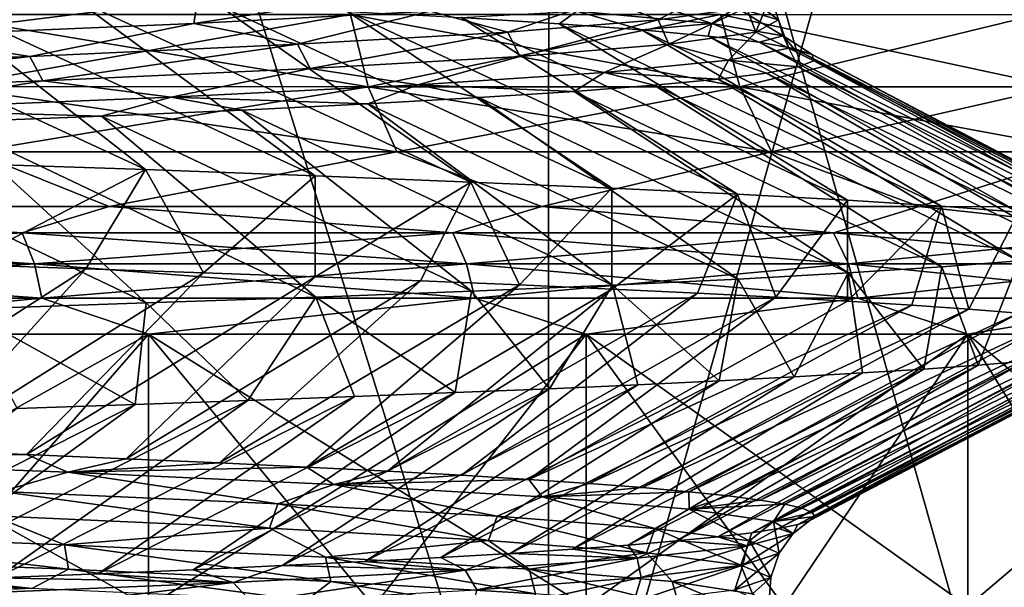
# Model space of a CAD drawing. Header units: metres. Extents: x -205 to 205, y -104 to 104.
# Tile 472 of 656: x -121.21 to -118.26, y 34.4 to 36.1. Entities that reach past the tile are written whole.
import ezdxf

# ---------------------------------------------------------------- set-up
doc = ezdxf.new("R2010")
doc.units = ezdxf.units.M
doc.layers.add('solid_01_2-CONSUMER_EHM_BOX_SW0001', color=7, linetype='CONTINUOUS')

msp = doc.modelspace()

# ---------------------------------------------------------------- linework, layer by layer
at = {"layer": 'solid_01_2-CONSUMER_EHM_BOX_SW0001'}
for points in [[(-200.010849, -74.958488), (-200.010773, 75.041512), (-0.010778, 75.04142)], [(-0.010849, -74.95858), (-200.010849, -74.958488), (-0.010778, 75.04142)], [(-112.002922, 40.641869, 63.099998), (-150.011154, -40.548634, 63.099998), (-150.011002, -39.448967, 63.099998)], [(-112.002922, 40.641869, 63.099998), (-112.003082, 39.542202, 63.099998), (-150.011154, -40.548634, 63.099998)], [(-112.002922, 40.641869, 63.099998), (-150.011002, -39.448967, 63.099998), (-149.999695, 39.547642, 63.099998)], [(-149.501312, 40.049267, 6), (-149.502487, 31.849266, 6), (-112.502487, 31.843967, 6)], [(-112.501312, 40.043968, 6), (-149.501312, 40.049267, 6), (-112.502487, 31.843967, 6)], [(-150.011154, -40.548634, 63.099998), (-112.003082, 39.542202, 63.099998), (-112.014389, -39.454407, 63.099998)], [(-121.276031, 33.345222, 39.288174), (-119.624977, 33.344986, 38.059025), (-121.275208, 38.630074, 39.288136)], [(-119.624954, 33.344986, 10.940993), (-121.276001, 33.345222, 9.711843), (-121.275208, 38.630074, 9.711865)], [(-119.624954, 33.344986, 10.940993), (-121.275208, 38.630074, 9.711865), (-119.624176, 38.629837, 10.941013)], [(-119.624977, 33.344986, 38.059025), (-119.624176, 38.629837, 38.058987), (-121.275208, 38.630074, 39.288136)], [(-119.624977, 33.344986, 38.059025), (-118.127754, 33.344772, 36.646477), (-119.624176, 38.629837, 38.058987)], [(-119.624954, 33.344986, 10.940993), (-119.624176, 38.629837, 10.941013), (-118.127007, 38.629623, 12.353523)], [(-118.127739, 33.344772, 12.353545), (-119.624954, 33.344986, 10.940993), (-118.127007, 38.629623, 12.353523)], [(-118.127754, 33.344772, 36.646477), (-118.127007, 38.629623, 36.646477), (-119.624176, 38.629837, 38.058987)], [(-173.512405, -37.4473, 108.5), (-88.501671, 37.540531, 108.5), (-173.501678, 37.5527, 108.5)], [(-173.512405, -37.4473, 108.5), (-88.512413, -37.459469, 108.5), (-88.501671, 37.540531, 108.5)], [(-120.832436, 35.653358, 16.084387), (-122.014191, 36.201183, 16.288406), (-121.508972, 36.182507, 16.877808)], [(-120.832436, 35.653358, 16.084387), (-121.380936, 35.671593, 15.462431), (-122.014191, 36.201183, 16.288406)], [(-120.68721, 36.091267, 30.715599), (-119.96418, 36.201527, 29.378607), (-120.675552, 36.164757, 30.74398)], [(-120.68721, 36.091267, 30.715599), (-119.979271, 36.128044, 29.351686), (-119.96418, 36.201527, 29.378607)], [(-119.296524, 36.101898, 27.327114), (-119.112045, 36.201672, 26.408947), (-119.452133, 36.164845, 27.908014)], [(-119.296524, 36.101898, 27.327114), (-119.032578, 36.13842, 25.826199), (-119.112045, 36.201672, 26.408947)], [(-118.936089, 36.101929, 24.267944), (-119.082253, 36.211552, 22.785568), (-118.960182, 36.174973, 24.30434)], [(-118.936089, 36.101929, 24.267944), (-119.063042, 36.138523, 22.745926), (-119.082253, 36.211552, 22.785568)], [(-121.563614, 36.054516, 31.978329), (-120.675552, 36.164757, 30.74398), (-121.555489, 36.128014, 32.007759)], [(-121.563614, 36.054516, 31.978329), (-120.68721, 36.091267, 30.715599), (-120.675552, 36.164757, 30.74398)], [(-120.32402, 35.634884, 16.73962), (-121.508972, 36.182507, 16.877808), (-121.041161, 36.163971, 17.499758)], [(-120.32402, 35.634884, 16.73962), (-120.832436, 35.653358, 16.084387), (-121.508972, 36.182507, 16.877808)], [(-119.857758, 35.616341, 17.425503), (-121.041161, 36.163971, 17.499758), (-120.613075, 36.14555, 18.151878)], [(-119.857758, 35.616341, 17.425503), (-120.32402, 35.634884, 16.73962), (-121.041161, 36.163971, 17.499758)], [(-119.746513, 36.065403, 28.783058), (-119.452133, 36.164845, 27.908014), (-119.979271, 36.128044, 29.351686)], [(-119.746513, 36.065403, 28.783058), (-119.296524, 36.101898, 27.327114), (-119.452133, 36.164845, 27.908014)], [(-119.135628, 36.091122, 22.070505), (-119.540154, 36.127972, 20.581953), (-119.380531, 36.17514, 21.251669)], [(-119.135628, 36.091122, 22.070505), (-119.380531, 36.17514, 21.251669), (-119.063042, 36.138523, 22.745926)], [(-119.004097, 36.065369, 25.793625), (-118.960182, 36.174973, 24.30434), (-119.032578, 36.13842, 25.826199)], [(-119.004097, 36.065369, 25.793625), (-118.936089, 36.101929, 24.267944), (-118.960182, 36.174973, 24.30434)], [(-120.376976, 36.028931, 30.170027), (-119.979271, 36.128044, 29.351686), (-120.68721, 36.091267, 30.715599)], [(-119.435501, 35.597916, 18.139278), (-120.613075, 36.14555, 18.151878), (-120.22757, 36.127174, 18.830463)], [(-119.435501, 35.597916, 18.139278), (-119.857758, 35.616341, 17.425503), (-120.613075, 36.14555, 18.151878)], [(-120.376976, 36.028931, 30.170027), (-119.746513, 36.065403, 28.783058), (-119.979271, 36.128044, 29.351686)], [(-119.058937, 35.579758, 18.878078), (-120.22757, 36.127174, 18.830463), (-119.887161, 36.10878, 19.531574)], [(-119.058937, 35.579758, 18.878078), (-119.435501, 35.597916, 18.139278), (-120.22757, 36.127174, 18.830463)], [(-119.593369, 36.090317, 20.25095), (-119.887161, 36.10878, 19.531574), (-119.540154, 36.127972, 20.581953)], [(-119.346497, 36.071815, 20.985601), (-119.593369, 36.090317, 20.25095), (-119.540154, 36.127972, 20.581953)], [(-119.346497, 36.071815, 20.985601), (-119.540154, 36.127972, 20.581953), (-119.135628, 36.091122, 22.070505)], [(-119.264305, 36.028831, 27.298866), (-119.032578, 36.13842, 25.826199), (-119.296524, 36.101898, 27.327114)], [(-119.264305, 36.028831, 27.298866), (-119.004097, 36.065369, 25.793625), (-119.032578, 36.13842, 25.826199)], [(-118.922157, 36.054302, 23.598087), (-119.135628, 36.091122, 22.070505), (-119.063042, 36.138523, 22.745926)], [(-118.922157, 36.054302, 23.598087), (-119.063042, 36.138523, 22.745926), (-118.936089, 36.101929, 24.267944)], [(-121.425545, 35.901939, 35.912663), (-121.47261, 36.117893, 35.856541), (-120.218628, 36.117714, 34.67347)], [(-120.165367, 35.901756, 14.276255), (-120.218628, 36.117714, 14.32653), (-121.47261, 36.117893, 13.143459)], [(-121.425545, 35.901939, 13.087339), (-120.165367, 35.901756, 14.276255), (-121.47261, 36.117893, 13.143459)], [(-120.165367, 35.901756, 34.723743), (-121.425545, 35.901939, 35.912663), (-120.218628, 36.117714, 34.67347)], [(-120.165367, 35.901756, 34.723743), (-120.218628, 36.117714, 34.67347), (-119.110474, 36.117558, 33.352821)], [(-119.051743, 35.9016, 15.603429), (-119.110474, 36.117558, 15.647178), (-120.218628, 36.117714, 14.32653)], [(-120.165367, 35.901756, 14.276255), (-119.051743, 35.9016, 15.603429), (-120.218628, 36.117714, 14.32653)], [(-119.051743, 35.9016, 33.396572), (-120.165367, 35.901756, 34.723743), (-119.110474, 36.117558, 33.352821)], [(-118.729538, 35.561802, 19.638998), (-119.887161, 36.10878, 19.531574), (-119.593369, 36.090317, 20.25095)], [(-118.729538, 35.561802, 19.638998), (-119.058937, 35.579758, 18.878078), (-119.887161, 36.10878, 19.531574)], [(-119.711182, 35.992325, 28.759567), (-119.296524, 36.101898, 27.327114), (-119.746513, 36.065403, 28.783058)], [(-119.711182, 35.992325, 28.759567), (-119.264305, 36.028831, 27.298866), (-119.296524, 36.101898, 27.327114)], [(-119.051743, 35.9016, 33.396572), (-119.110474, 36.117558, 33.352821), (-118.163124, 36.11742, 31.912455)], [(-118.099716, 35.901463, 17.050915), (-118.163124, 36.11742, 17.087545), (-119.110474, 36.117558, 15.647178)], [(-119.051743, 35.9016, 15.603429), (-118.099716, 35.901463, 17.050915), (-119.110474, 36.117558, 15.647178)], [(-118.099716, 35.901463, 31.949085), (-119.051743, 35.9016, 33.396572), (-118.163124, 36.11742, 31.912455)], [(-118.905289, 36.017506, 25.140079), (-118.936089, 36.101929, 24.267944), (-119.004097, 36.065369, 25.793625)], [(-118.905289, 36.017506, 25.140079), (-118.922157, 36.054302, 23.598087), (-118.936089, 36.101929, 24.267944)], [(-121.178879, 35.992485, 31.465694), (-120.68721, 36.091267, 30.715599), (-121.563614, 36.054516, 31.978329)], [(-121.178879, 35.992485, 31.465694), (-120.376976, 36.028931, 30.170027), (-120.68721, 36.091267, 30.715599)], [(-118.448563, 35.543915, 20.419079), (-119.593369, 36.090317, 20.25095), (-119.346497, 36.071815, 20.985601)], [(-118.448563, 35.543915, 20.419079), (-118.729538, 35.561802, 19.638998), (-119.593369, 36.090317, 20.25095)], [(-119.146614, 36.053299, 21.733866), (-119.346497, 36.071815, 20.985601), (-119.135628, 36.091122, 22.070505)], [(-118.21711, 35.525967, 21.215296), (-119.346497, 36.071815, 20.985601), (-119.146614, 36.053299, 21.733866)], [(-118.21711, 35.525967, 21.215296), (-118.448563, 35.543915, 20.419079), (-119.346497, 36.071815, 20.985601)], [(-118.994171, 36.03479, 22.494207), (-119.146614, 36.053299, 21.733866), (-119.135628, 36.091122, 22.070505)], [(-118.994171, 36.03479, 22.494207), (-119.135628, 36.091122, 22.070505), (-118.922157, 36.054302, 23.598087)], [(-122.137314, 35.956062, 32.650593), (-121.178879, 35.992485, 31.465694), (-121.563614, 36.054516, 31.978329)], [(-120.339157, 35.955841, 30.151646), (-119.746513, 36.065403, 28.783058), (-120.376976, 36.028931, 30.170027)], [(-120.339157, 35.955841, 30.151646), (-119.711182, 35.992325, 28.759567), (-119.746513, 36.065403, 28.783058)], [(-119.085716, 35.98074, 26.671854), (-119.004097, 36.065369, 25.793625), (-119.264305, 36.028831, 27.298866)], [(-118.036095, 35.507896, 22.02453), (-119.146614, 36.053299, 21.733866), (-118.994171, 36.03479, 22.494207)], [(-118.036095, 35.507896, 22.02453), (-118.21711, 35.525967, 21.215296), (-119.146614, 36.053299, 21.733866)], [(-119.085716, 35.98074, 26.671854), (-118.905289, 36.017506, 25.140079), (-119.004097, 36.065369, 25.793625)], [(-118.890015, 36.016293, 23.264931), (-118.994171, 36.03479, 22.494207), (-118.922157, 36.054302, 23.598087)], [(-118.835251, 35.997787, 24.042501), (-118.922157, 36.054302, 23.598087), (-118.905289, 36.017506, 25.140079)], [(-118.835251, 35.997787, 24.042501), (-118.890015, 36.016293, 23.264931), (-118.922157, 36.054302, 23.598087)], [(-121.13932, 35.919384, 31.452633), (-120.376976, 36.028931, 30.170027), (-121.178879, 35.992485, 31.465694)], [(-121.13932, 35.919384, 31.452633), (-120.339157, 35.955841, 30.151646), (-120.376976, 36.028931, 30.170027)], [(-119.45816, 35.944004, 28.168781), (-119.264305, 36.028831, 27.298866), (-119.711182, 35.992325, 28.759567)], [(-119.45816, 35.944004, 28.168781), (-119.085716, 35.98074, 26.671854), (-119.264305, 36.028831, 27.298866)], [(-118.877022, 35.960842, 25.600382), (-118.905289, 36.017506, 25.140079), (-119.085716, 35.98074, 26.671854)], [(-117.90625, 35.489777, 22.843565), (-118.994171, 36.03479, 22.494207), (-118.890015, 36.016293, 23.264931)], [(-117.90625, 35.489777, 22.843565), (-118.036095, 35.507896, 22.02453), (-118.994171, 36.03479, 22.494207)], [(-118.830902, 35.979294, 24.822474), (-118.835251, 35.997787, 24.042501), (-118.905289, 36.017506, 25.140079)], [(-118.877022, 35.960842, 25.600382), (-118.830902, 35.979294, 24.822474), (-118.905289, 36.017506, 25.140079)], [(-117.828079, 35.471611, 23.669165), (-118.890015, 36.016293, 23.264931), (-118.835251, 35.997787, 24.042501)], [(-117.828079, 35.471611, 23.669165), (-117.90625, 35.489777, 22.843565), (-118.890015, 36.016293, 23.264931)], [(-122.096786, 35.88295, 32.642975), (-121.178879, 35.992485, 31.465694), (-122.137314, 35.956062, 32.650593)], [(-122.096786, 35.88295, 32.642975), (-121.13932, 35.919384, 31.452633), (-121.178879, 35.992485, 31.465694)], [(-120.01696, 35.907291, 29.60623), (-119.711182, 35.992325, 28.759567), (-120.339157, 35.955841, 30.151646)], [(-120.01696, 35.907291, 29.60623), (-119.45816, 35.944004, 28.168781), (-119.711182, 35.992325, 28.759567)], [(-119.116821, 35.924156, 27.134752), (-119.085716, 35.98074, 26.671854), (-119.45816, 35.944004, 28.168781)], [(-119.116821, 35.924156, 27.134752), (-118.972641, 35.942463, 26.372019), (-119.085716, 35.98074, 26.671854)], [(-118.972641, 35.942463, 26.372019), (-118.877022, 35.960842, 25.600382), (-119.085716, 35.98074, 26.671854)], [(-117.827843, 35.435284, 25.326969), (-118.830902, 35.979294, 24.822474), (-118.877022, 35.960842, 25.600382)], [(-117.80191, 35.4534, 24.498072), (-118.835251, 35.997787, 24.042501), (-118.830902, 35.979294, 24.822474)], [(-117.80191, 35.4534, 24.498072), (-117.828079, 35.471611, 23.669165), (-118.835251, 35.997787, 24.042501)], [(-117.827843, 35.435284, 25.326969), (-117.80191, 35.4534, 24.498072), (-118.830902, 35.979294, 24.822474)], [(-120.755348, 35.870605, 30.96011), (-120.339157, 35.955841, 30.151646), (-121.13932, 35.919384, 31.452633)], [(-120.755348, 35.870605, 30.96011), (-120.01696, 35.907291, 29.60623), (-120.339157, 35.955841, 30.151646)], [(-117.905769, 35.417137, 26.15258), (-118.877022, 35.960842, 25.600382), (-118.972641, 35.942463, 26.372019)], [(-117.905769, 35.417137, 26.15258), (-117.827843, 35.435284, 25.326969), (-118.877022, 35.960842, 25.600382)], [(-121.659935, 35.833946, 32.209549), (-121.13932, 35.919384, 31.452633), (-122.096786, 35.88295, 32.642975)], [(-121.659935, 35.833946, 32.209549), (-120.755348, 35.870605, 30.96011), (-121.13932, 35.919384, 31.452633)], [(-119.548027, 35.88752, 28.625099), (-119.45816, 35.944004, 28.168781), (-120.01696, 35.907291, 29.60623)], [(-119.548027, 35.88752, 28.625099), (-119.3088, 35.905865, 27.886488), (-119.45816, 35.944004, 28.168781)], [(-119.3088, 35.905865, 27.886488), (-119.116821, 35.924156, 27.134752), (-119.45816, 35.944004, 28.168781)], [(-118.216164, 35.380756, 27.780937), (-119.116821, 35.924156, 27.134752), (-119.3088, 35.905865, 27.886488)], [(-118.035385, 35.398964, 26.971647), (-118.972641, 35.942463, 26.372019), (-119.116821, 35.924156, 27.134752)], [(-118.216164, 35.380756, 27.780937), (-118.035385, 35.398964, 26.971647), (-119.116821, 35.924156, 27.134752)], [(-118.035385, 35.398964, 26.971647), (-117.905769, 35.417137, 26.15258), (-118.972641, 35.942463, 26.372019)], [(-121.349625, 35.706886, 36.003174), (-121.425545, 35.901939, 35.912663), (-120.165367, 35.901756, 34.723743)], [(-120.079453, 35.706707, 14.195172), (-120.165367, 35.901756, 14.276255), (-121.425545, 35.901939, 13.087339)], [(-121.349625, 35.706886, 12.996827), (-120.079453, 35.706707, 14.195172), (-121.425545, 35.901939, 13.087339)], [(-120.079453, 35.706707, 34.804829), (-121.349625, 35.706886, 36.003174), (-120.165367, 35.901756, 34.723743)], [(-120.166512, 35.850449, 30.052429), (-120.01696, 35.907291, 29.60623), (-120.755348, 35.870605, 30.96011)], [(-120.166512, 35.850449, 30.052429), (-119.834137, 35.869041, 29.348249), (-120.01696, 35.907291, 29.60623)], [(-120.079453, 35.706707, 34.804829), (-120.165367, 35.901756, 34.723743), (-119.051743, 35.9016, 33.396572)], [(-118.956993, 35.706547, 15.532872), (-119.051743, 35.9016, 15.603429), (-120.165367, 35.901756, 14.276255)], [(-120.079453, 35.706707, 14.195172), (-118.956993, 35.706547, 15.532872), (-120.165367, 35.901756, 14.276255)], [(-118.956993, 35.706547, 33.467129), (-120.079453, 35.706707, 34.804829), (-119.051743, 35.9016, 33.396572)], [(-119.834137, 35.869041, 29.348249), (-119.548027, 35.88752, 28.625099), (-120.01696, 35.907291, 29.60623)], [(-118.447395, 35.362461, 28.577232), (-119.3088, 35.905865, 27.886488), (-119.548027, 35.88752, 28.625099)], [(-118.447395, 35.362461, 28.577232), (-118.216164, 35.380756, 27.780937), (-119.3088, 35.905865, 27.886488)], [(-118.956993, 35.706547, 33.467129), (-119.051743, 35.9016, 33.396572), (-118.099716, 35.901463, 31.949085)], [(-117.997414, 35.706409, 16.991837), (-118.099716, 35.901463, 17.050915), (-119.051743, 35.9016, 15.603429)], [(-118.956993, 35.706547, 15.532872), (-117.997414, 35.706409, 16.991837), (-119.051743, 35.9016, 15.603429)], [(-117.997414, 35.706409, 32.008163), (-118.956993, 35.706547, 33.467129), (-118.099716, 35.901463, 31.949085)], [(-120.963959, 35.813351, 31.38925), (-120.755348, 35.870605, 30.96011), (-121.659935, 35.833946, 32.209549)], [(-120.963959, 35.813351, 31.38925), (-120.543869, 35.831848, 30.733879), (-120.755348, 35.870605, 30.96011)], [(-120.543869, 35.831848, 30.733879), (-120.166512, 35.850449, 30.052429), (-120.755348, 35.870605, 30.96011)], [(-119.057343, 35.325844, 30.118446), (-119.834137, 35.869041, 29.348249), (-120.166512, 35.850449, 30.052429)], [(-118.728149, 35.344128, 29.357414), (-119.548027, 35.88752, 28.625099), (-119.834137, 35.869041, 29.348249)], [(-119.057343, 35.325844, 30.118446), (-118.728149, 35.344128, 29.357414), (-119.834137, 35.869041, 29.348249)], [(-118.728149, 35.344128, 29.357414), (-118.447395, 35.362461, 28.577232), (-119.548027, 35.88752, 28.625099)], [(-121.424377, 35.795071, 32.01543), (-120.963959, 35.813351, 31.38925), (-121.659935, 35.833946, 32.209549)], [(-119.855759, 35.289772, 31.571276), (-120.543869, 35.831848, 30.733879), (-120.963959, 35.813351, 31.38925)], [(-119.433701, 35.307713, 30.857368), (-120.166512, 35.850449, 30.052429), (-120.543869, 35.831848, 30.733879)], [(-119.855759, 35.289772, 31.571276), (-119.433701, 35.307713, 30.857368), (-120.543869, 35.831848, 30.733879)], [(-119.433701, 35.307713, 30.857368), (-119.057343, 35.325844, 30.118446), (-120.166512, 35.850449, 30.052429)], [(-120.321838, 35.271919, 32.257301), (-120.963959, 35.813351, 31.38925), (-121.424377, 35.795071, 32.01543)], [(-120.321838, 35.271919, 32.257301), (-119.855759, 35.289772, 31.571276), (-120.963959, 35.813351, 31.38925)], [(-120.830063, 35.254028, 32.912682), (-121.424377, 35.795071, 32.01543), (-121.923058, 35.776966, 32.610321)], [(-121.378395, 35.235985, 33.534801), (-120.830063, 35.254028, 32.912682), (-121.923058, 35.776966, 32.610321)], [(-120.830063, 35.254028, 32.912682), (-120.321838, 35.271919, 32.257301), (-121.424377, 35.795071, 32.01543)], [(-121.349625, 35.706886, 12.996827), (-122.38295, 35.543133, 12.013211), (-120.940674, 35.542927, 13.14316)], [(-121.349625, 35.706886, 36.003174), (-120.940674, 35.542927, 35.856838), (-122.38295, 35.543133, 36.98679)], [(-121.349625, 35.706886, 12.996827), (-120.940674, 35.542927, 13.14316), (-120.079453, 35.706707, 14.195172)], [(-120.079453, 35.706707, 34.804829), (-120.940674, 35.542927, 35.856838), (-121.349625, 35.706886, 36.003174)], [(-120.079453, 35.706707, 14.195172), (-120.940674, 35.542927, 13.14316), (-119.645119, 35.542744, 14.438718)], [(-120.079453, 35.706707, 34.804829), (-119.645119, 35.542744, 34.561283), (-120.940674, 35.542927, 35.856838)], [(-120.079453, 35.706707, 14.195172), (-119.645119, 35.542744, 14.438718), (-118.956993, 35.706547, 15.532872)], [(-118.956993, 35.706547, 33.467129), (-119.645119, 35.542744, 34.561283), (-120.079453, 35.706707, 34.804829)], [(-118.956993, 35.706547, 15.532872), (-119.645119, 35.542744, 14.438718), (-118.515167, 35.54258, 15.880992)], [(-118.956993, 35.706547, 33.467129), (-118.515167, 35.54258, 33.119007), (-119.645119, 35.542744, 34.561283)], [(-118.956993, 35.706547, 15.532872), (-118.515167, 35.54258, 15.880992), (-117.997414, 35.706409, 16.991837)], [(-117.997414, 35.706409, 32.008163), (-118.515167, 35.54258, 33.119007), (-118.956993, 35.706547, 33.467129)], [(-117.997414, 35.706409, 16.991837), (-118.515167, 35.54258, 15.880992), (-117.567307, 35.542446, 17.44895)], [(-117.997414, 35.706409, 32.008163), (-117.567307, 35.542446, 31.55105), (-118.515167, 35.54258, 33.119007)], [(-121.380981, 35.368858, 15.46242), (-121.380936, 35.671593, 15.462431), (-120.832436, 35.653358, 16.084387)], [(-121.010971, 35.356682, 15.873237), (-121.380981, 35.368858, 15.46242), (-120.832436, 35.653358, 16.084387)], [(-120.658455, 35.344494, 16.299219), (-121.010971, 35.356682, 15.873237), (-120.832436, 35.653358, 16.084387)], [(-120.658455, 35.344494, 16.299219), (-120.832436, 35.653358, 16.084387), (-120.32402, 35.634884, 16.73962)], [(-120.324074, 35.332294, 16.739614), (-120.658455, 35.344494, 16.299219), (-120.32402, 35.634884, 16.73962)], [(-120.324074, 35.332294, 16.739614), (-120.32402, 35.634884, 16.73962), (-119.857758, 35.616341, 17.425503)], [(-120.008423, 35.320099, 17.193634), (-120.324074, 35.332294, 16.739614), (-119.857758, 35.616341, 17.425503)], [(-119.712067, 35.307919, 17.660469), (-120.008423, 35.320099, 17.193634), (-119.857758, 35.616341, 17.425503)], [(-119.712067, 35.307919, 17.660469), (-119.857758, 35.616341, 17.425503), (-119.435501, 35.597916, 18.139278)], [(-119.435539, 35.295765, 18.139282), (-119.712067, 35.307919, 17.660469), (-119.435501, 35.597916, 18.139278)], [(-119.435539, 35.295765, 18.139282), (-119.435501, 35.597916, 18.139278), (-119.058937, 35.579758, 18.878078)], [(-119.179329, 35.283653, 18.629217), (-119.435539, 35.295765, 18.139282), (-119.058937, 35.579758, 18.878078)], [(-118.943871, 35.271595, 19.129417), (-119.179329, 35.283653, 18.629217), (-119.058937, 35.579758, 18.878078)], [(-118.943871, 35.271595, 19.129417), (-119.058937, 35.579758, 18.878078), (-118.729538, 35.561802, 19.638998)], [(-122.623466, 35.464775, 11.761106), (-121.201225, 35.464573, 12.819927), (-122.38295, 35.543133, 12.013211)], [(-121.201225, 35.464573, 36.180073), (-122.623466, 35.464775, 37.238892), (-122.38295, 35.543133, 36.98679)], [(-121.201225, 35.464573, 12.819927), (-120.940674, 35.542927, 13.14316), (-122.38295, 35.543133, 12.013211)], [(-121.201225, 35.464573, 36.180073), (-122.38295, 35.543133, 36.98679), (-120.940674, 35.542927, 35.856838)], [(-121.201225, 35.464573, 12.819927), (-119.911522, 35.464386, 14.036701), (-120.940674, 35.542927, 13.14316)], [(-119.911522, 35.464386, 34.963299), (-121.201225, 35.464573, 36.180073), (-120.940674, 35.542927, 35.856838)], [(-119.911522, 35.464386, 14.036701), (-119.645119, 35.542744, 14.438718), (-120.940674, 35.542927, 13.14316)], [(-119.911522, 35.464386, 34.963299), (-120.940674, 35.542927, 35.856838), (-119.645119, 35.542744, 34.561283)], [(-119.911522, 35.464386, 14.036701), (-118.771797, 35.464222, 15.394973), (-119.645119, 35.542744, 14.438718)], [(-118.771797, 35.464222, 33.605026), (-119.911522, 35.464386, 34.963299), (-119.645119, 35.542744, 34.561283)], [(-118.771797, 35.464222, 15.394973), (-118.515167, 35.54258, 15.880992), (-119.645119, 35.542744, 14.438718)], [(-118.771797, 35.464222, 33.605026), (-119.645119, 35.542744, 34.561283), (-118.515167, 35.54258, 33.119007)], [(-118.729576, 35.259563, 19.639015), (-118.943871, 35.271595, 19.129417), (-118.729538, 35.561802, 19.638998)], [(-118.771797, 35.464222, 15.394973), (-117.797462, 35.464085, 16.876373), (-118.515167, 35.54258, 15.880992)], [(-117.797462, 35.464085, 32.123627), (-118.771797, 35.464222, 33.605026), (-118.515167, 35.54258, 33.119007)], [(-118.729576, 35.259563, 19.639015), (-118.729538, 35.561802, 19.638998), (-118.448563, 35.543915, 20.419079)], [(-118.536804, 35.24754, 20.157129), (-118.729576, 35.259563, 19.639015), (-118.448563, 35.543915, 20.419079)], [(-118.365898, 35.2355, 20.682867), (-118.536804, 35.24754, 20.157129), (-118.448563, 35.543915, 20.419079)], [(-117.797462, 35.464085, 16.876373), (-117.567307, 35.542446, 17.44895), (-118.515167, 35.54258, 15.880992)], [(-117.797462, 35.464085, 32.123627), (-118.515167, 35.54258, 33.119007), (-117.567307, 35.542446, 31.55105)], [(-118.365898, 35.2355, 20.682867), (-118.448563, 35.543915, 20.419079), (-118.21711, 35.525967, 21.215296)], [(-118.217148, 35.223423, 21.215322), (-118.365898, 35.2355, 20.682867), (-118.21711, 35.525967, 21.215296)], [(-122.592606, 35.371845, 37.285835), (-122.623466, 35.464775, 37.238892), (-121.201225, 35.464573, 36.180073)], [(-121.165123, 35.371639, 12.776889), (-121.201225, 35.464573, 12.819927), (-122.623466, 35.464775, 11.761106)], [(-122.592606, 35.371845, 11.714167), (-121.165123, 35.371639, 12.776889), (-122.623466, 35.464775, 11.761106)], [(-121.165123, 35.371639, 36.22311), (-122.592606, 35.371845, 37.285835), (-121.201225, 35.464573, 36.180073)], [(-121.165123, 35.371639, 36.22311), (-121.201225, 35.464573, 36.180073), (-119.911522, 35.464386, 34.963299)], [(-119.870667, 35.371456, 13.998145), (-119.911522, 35.464386, 14.036701), (-121.201225, 35.464573, 12.819927)], [(-121.165123, 35.371639, 12.776889), (-119.870667, 35.371456, 13.998145), (-121.201225, 35.464573, 12.819927)], [(-119.870667, 35.371456, 35.001854), (-121.165123, 35.371639, 36.22311), (-119.911522, 35.464386, 34.963299)], [(-119.870667, 35.371456, 35.001854), (-119.911522, 35.464386, 34.963299), (-118.771797, 35.464222, 33.605026)], [(-118.726746, 35.371292, 15.361423), (-118.771797, 35.464222, 15.394973), (-119.911522, 35.464386, 14.036701)], [(-119.870667, 35.371456, 13.998145), (-118.726746, 35.371292, 15.361423), (-119.911522, 35.464386, 14.036701)], [(-118.726746, 35.371292, 33.638577), (-119.870667, 35.371456, 35.001854), (-118.771797, 35.464222, 33.605026)], [(-118.726746, 35.371292, 33.638577), (-118.771797, 35.464222, 33.605026), (-117.797462, 35.464085, 32.123627)], [(-117.748817, 35.371151, 16.848282), (-117.797462, 35.464085, 16.876373), (-118.771797, 35.464222, 15.394973)], [(-118.726746, 35.371292, 15.361423), (-117.748817, 35.371151, 16.848282), (-118.771797, 35.464222, 15.394973)], [(-117.748817, 35.371151, 32.151718), (-118.726746, 35.371292, 33.638577), (-117.797462, 35.464085, 32.123627)], [(-122.573502, 35.268978, 37.314907), (-122.592606, 35.371845, 37.285835), (-121.165123, 35.371639, 36.22311)], [(-121.142769, 35.268776, 12.750233), (-121.165123, 35.371639, 12.776889), (-122.592606, 35.371845, 11.714167)], [(-122.573502, 35.268978, 11.685094), (-121.142769, 35.268776, 12.750233), (-122.592606, 35.371845, 11.714167)], [(-121.142769, 35.268776, 36.249767), (-122.573502, 35.268978, 37.314907), (-121.165123, 35.371639, 36.22311)], [(-121.010971, 35.356682, 15.873237), (-121.838409, 34.824692, 16.484905), (-121.380981, 35.368858, 15.46242)], [(-121.142769, 35.268776, 36.249767), (-121.165123, 35.371639, 36.22311), (-119.870667, 35.371456, 35.001854)], [(-119.845375, 35.268589, 13.974267), (-119.870667, 35.371456, 13.998145), (-121.165123, 35.371639, 12.776889)], [(-121.142769, 35.268776, 12.750233), (-119.845375, 35.268589, 13.974267), (-121.165123, 35.371639, 12.776889)], [(-119.845375, 35.268589, 35.025734), (-121.142769, 35.268776, 36.249767), (-119.870667, 35.371456, 35.001854)], [(-119.845375, 35.268589, 35.025734), (-119.870667, 35.371456, 35.001854), (-118.726746, 35.371292, 33.638577)], [(-118.698845, 35.268425, 15.340643), (-118.726746, 35.371292, 15.361423), (-119.870667, 35.371456, 13.998145)], [(-119.845375, 35.268589, 13.974267), (-118.698845, 35.268425, 15.340643), (-119.870667, 35.371456, 13.998145)], [(-118.698845, 35.268425, 33.659355), (-119.845375, 35.268589, 35.025734), (-118.726746, 35.371292, 33.638577)], [(-118.50116, 35.056351, 28.7391), (-118.447395, 35.362461, 28.577232), (-118.728149, 35.344128, 29.357414)], [(-118.698845, 35.268425, 33.659355), (-118.726746, 35.371292, 33.638577), (-117.748817, 35.371151, 32.151718)], [(-117.718697, 35.268284, 16.830885), (-117.748817, 35.371151, 16.848282), (-118.726746, 35.371292, 15.361423)], [(-118.698845, 35.268425, 15.340643), (-117.718697, 35.268284, 16.830885), (-118.726746, 35.371292, 15.361423)], [(-117.718697, 35.268284, 32.169117), (-118.698845, 35.268425, 33.659355), (-117.748817, 35.371151, 32.151718)], [(-118.50116, 35.056351, 28.7391), (-118.338356, 35.068127, 28.224651), (-118.447395, 35.362461, 28.577232)], [(-118.338356, 35.068127, 28.224651), (-118.216164, 35.380756, 27.780937), (-118.447395, 35.362461, 28.577232)], [(-118.338356, 35.068127, 28.224651), (-118.196701, 35.079891, 27.703957), (-118.216164, 35.380756, 27.780937)], [(-121.010971, 35.356682, 15.873237), (-121.50502, 34.812294, 16.883305), (-121.838409, 34.824692, 16.484905)], [(-120.658455, 35.344494, 16.299219), (-121.50502, 34.812294, 16.883305), (-121.010971, 35.356682, 15.873237)], [(-120.658455, 35.344494, 16.299219), (-121.188835, 34.799908, 17.295441), (-121.50502, 34.812294, 16.883305)], [(-120.324074, 35.332294, 16.739614), (-121.188835, 34.799908, 17.295441), (-120.658455, 35.344494, 16.299219)], [(-120.324074, 35.332294, 16.739614), (-120.890396, 34.78754, 17.720543), (-121.188835, 34.799908, 17.295441)], [(-120.008423, 35.320099, 17.193634), (-120.890396, 34.78754, 17.720543), (-120.324074, 35.332294, 16.739614)], [(-118.88913, 35.03278, 29.74588), (-118.728149, 35.344128, 29.357414), (-119.057343, 35.325844, 30.118446)], [(-118.88913, 35.03278, 29.74588), (-118.684853, 35.044571, 29.246456), (-118.728149, 35.344128, 29.357414)], [(-118.684853, 35.044571, 29.246456), (-118.50116, 35.056351, 28.7391), (-118.728149, 35.344128, 29.357414)], [(-120.008423, 35.320099, 17.193634), (-120.610283, 34.7752, 18.157785), (-120.890396, 34.78754, 17.720543)], [(-119.712067, 35.307919, 17.660469), (-120.610283, 34.7752, 18.157785), (-120.008423, 35.320099, 17.193634)], [(-119.712067, 35.307919, 17.660469), (-120.34906, 34.762878, 18.606411), (-120.610283, 34.7752, 18.157785)], [(-119.435539, 35.295765, 18.139282), (-120.34906, 34.762878, 18.606411), (-119.712067, 35.307919, 17.660469)], [(-119.621918, 34.997387, 31.188383), (-119.433701, 35.307713, 30.857368), (-119.855759, 35.289772, 31.571276)], [(-119.621918, 34.997387, 31.188383), (-119.358047, 35.009193, 30.717649), (-119.433701, 35.307713, 30.857368)], [(-119.113655, 35.020988, 30.236547), (-119.057343, 35.325844, 30.118446), (-119.433701, 35.307713, 30.857368)], [(-119.358047, 35.009193, 30.717649), (-119.113655, 35.020988, 30.236547), (-119.433701, 35.307713, 30.857368)], [(-119.113655, 35.020988, 30.236547), (-118.88913, 35.03278, 29.74588), (-119.057343, 35.325844, 30.118446)], [(-120.525772, 34.961914, 32.530521), (-120.321838, 35.271919, 32.257301), (-120.830063, 35.254028, 32.912682)], [(-120.525772, 34.961914, 32.530521), (-120.206268, 34.973732, 32.095581), (-120.321838, 35.271919, 32.257301)], [(-119.435539, 35.295765, 18.139282), (-120.107262, 34.750568, 19.065708), (-120.34906, 34.762878, 18.606411)], [(-119.904816, 34.985561, 31.647951), (-119.855759, 35.289772, 31.571276), (-120.321838, 35.271919, 32.257301)], [(-120.206268, 34.973732, 32.095581), (-119.904816, 34.985561, 31.647951), (-120.321838, 35.271919, 32.257301)], [(-119.179329, 35.283653, 18.629217), (-120.107262, 34.750568, 19.065708), (-119.435539, 35.295765, 18.139282)], [(-119.179329, 35.283653, 18.629217), (-119.885429, 34.738258, 19.534971), (-120.107262, 34.750568, 19.065708)], [(-119.904816, 34.985561, 31.647951), (-119.621918, 34.997387, 31.188383), (-119.855759, 35.289772, 31.571276)], [(-118.943871, 35.271595, 19.129417), (-119.885429, 34.738258, 19.534971), (-119.179329, 35.283653, 18.629217)], [(-118.943871, 35.271595, 19.129417), (-119.684006, 34.725937, 20.013441), (-119.885429, 34.738258, 19.534971)], [(-118.729576, 35.259563, 19.639015), (-119.684006, 34.725937, 20.013441), (-118.943871, 35.271595, 19.129417)], [(-122.573502, 35.268978, 11.685094), (-122.282219, 35.161095, 11.867198), (-121.142769, 35.268776, 12.750233)], [(-121.142769, 35.268776, 36.249767), (-122.282219, 35.161095, 37.132801), (-122.573502, 35.268978, 37.314907)], [(-121.142769, 35.268776, 12.750233), (-122.282219, 35.161095, 11.867198), (-120.823082, 35.160889, 13.01036)], [(-121.142769, 35.268776, 36.249767), (-120.823082, 35.160889, 35.989639), (-122.282219, 35.161095, 37.132801)], [(-120.862785, 34.950115, 32.952038), (-120.830063, 35.254028, 32.912682), (-121.378395, 35.235985, 33.534801)], [(-121.142769, 35.268776, 12.750233), (-120.823082, 35.160889, 13.01036), (-119.845375, 35.268589, 13.974267)], [(-119.845375, 35.268589, 35.025734), (-120.823082, 35.160889, 35.989639), (-121.142769, 35.268776, 36.249767)], [(-120.862785, 34.950115, 32.952038), (-120.525772, 34.961914, 32.530521), (-120.830063, 35.254028, 32.912682)], [(-119.845375, 35.268589, 13.974267), (-120.823082, 35.160889, 13.01036), (-119.512375, 35.160698, 14.321067)], [(-119.845375, 35.268589, 35.025734), (-119.512375, 35.160698, 34.678932), (-120.823082, 35.160889, 35.989639)], [(-119.845375, 35.268589, 13.974267), (-119.512375, 35.160698, 14.321067), (-118.698845, 35.268425, 15.340643)], [(-118.698845, 35.268425, 33.659355), (-119.512375, 35.160698, 34.678932), (-119.845375, 35.268589, 35.025734)], [(-118.536804, 35.24754, 20.157129), (-119.684006, 34.725937, 20.013441), (-118.729576, 35.259563, 19.639015)], [(-118.536804, 35.24754, 20.157129), (-119.503235, 34.713593, 20.500267), (-119.684006, 34.725937, 20.013441)], [(-118.698845, 35.268425, 15.340643), (-119.512375, 35.160698, 14.321067), (-118.369209, 35.160538, 15.780206)], [(-118.698845, 35.268425, 33.659355), (-118.369209, 35.160538, 33.219795), (-119.512375, 35.160698, 34.678932)], [(-118.365898, 35.2355, 20.682867), (-119.503235, 34.713593, 20.500267), (-118.536804, 35.24754, 20.157129)], [(-118.698845, 35.268425, 15.340643), (-118.369209, 35.160538, 15.780206), (-117.718697, 35.268284, 16.830885)], [(-117.718697, 35.268284, 32.169117), (-118.369209, 35.160538, 33.219795), (-118.698845, 35.268425, 33.659355)], [(-117.718697, 35.268284, 16.830885), (-118.369209, 35.160538, 15.780206), (-117.410263, 35.1604, 17.366499)], [(-117.718697, 35.268284, 32.169117), (-117.410263, 35.1604, 31.633501), (-118.369209, 35.160538, 33.219795)], [(-121.216743, 34.938351, 33.359417), (-120.862785, 34.950115, 32.952038), (-121.378395, 35.235985, 33.534801)], [(-118.365898, 35.2355, 20.682867), (-119.3433, 34.701221, 20.994717), (-119.503235, 34.713593, 20.500267)], [(-118.217148, 35.223423, 21.215322), (-119.3433, 34.701221, 20.994717), (-118.365898, 35.2355, 20.682867)], [(-118.217148, 35.223423, 21.215322), (-119.204475, 34.688828, 21.495773), (-119.3433, 34.701221, 20.994717)], [(-118.09082, 35.211296, 21.753565), (-119.204475, 34.688828, 21.495773), (-118.217148, 35.223423, 21.215322)], [(-118.09082, 35.211296, 21.753565), (-119.087036, 34.67643, 22.002283), (-119.204475, 34.688828, 21.495773)], [(-117.987137, 35.199142, 22.296637), (-119.087036, 34.67643, 22.002283), (-118.09082, 35.211296, 21.753565)], [(-117.987137, 35.199142, 22.296637), (-118.991219, 34.664043, 22.513086), (-119.087036, 34.67643, 22.002283)], [(-117.906288, 35.18697, 22.843586), (-118.991219, 34.664043, 22.513086), (-117.987137, 35.199142, 22.296637)], [(-117.906288, 35.18697, 22.843586), (-118.917221, 34.651688, 23.027025), (-118.991219, 34.664043, 22.513086)], [(-117.848412, 35.17477, 23.393452), (-118.917221, 34.651688, 23.027025), (-117.906288, 35.18697, 22.843586)], [(-122.282349, 34.345367, 37.132809), (-122.282219, 35.161095, 37.132801), (-120.823082, 35.160889, 35.989639)], [(-121.535507, 34.345261, 36.583275), (-122.282349, 34.345367, 37.132809), (-120.823082, 35.160889, 35.989639)], [(-120.823204, 34.345158, 13.010353), (-120.823082, 35.160889, 13.01036), (-122.282219, 35.161095, 11.867198)], [(-121.535507, 34.345261, 12.416727), (-120.823204, 34.345158, 13.010353), (-122.282219, 35.161095, 11.867198)], [(-120.823204, 34.345158, 35.989647), (-121.535507, 34.345261, 36.583275), (-120.823082, 35.160889, 35.989639)], [(-120.823204, 34.345158, 13.010353), (-120.148048, 34.345062, 13.645904), (-120.823082, 35.160889, 13.01036)], [(-120.823204, 34.345158, 35.989647), (-120.823082, 35.160889, 35.989639), (-119.512375, 35.160698, 34.678932)], [(-120.148048, 34.345062, 35.354095), (-120.823204, 34.345158, 35.989647), (-119.512375, 35.160698, 34.678932)], [(-119.512497, 34.344971, 14.321059), (-119.512375, 35.160698, 14.321067), (-120.823082, 35.160889, 13.01036)], [(-120.148048, 34.345062, 13.645904), (-119.512497, 34.344971, 14.321059), (-120.823082, 35.160889, 13.01036)], [(-119.512497, 34.344971, 34.67894), (-120.148048, 34.345062, 35.354095), (-119.512375, 35.160698, 34.678932)], [(-119.512497, 34.344971, 14.321059), (-118.918869, 34.344887, 15.033358), (-119.512375, 35.160698, 14.321067)], [(-119.512497, 34.344971, 34.67894), (-119.512375, 35.160698, 34.678932), (-118.369209, 35.160538, 33.219795)], [(-118.918869, 34.344887, 33.966644), (-119.512497, 34.344971, 34.67894), (-118.369209, 35.160538, 33.219795)], [(-118.369331, 34.344807, 15.780198), (-118.369209, 35.160538, 15.780206), (-119.512375, 35.160698, 14.321067)], [(-118.918869, 34.344887, 15.033358), (-118.369331, 34.344807, 15.780198), (-119.512375, 35.160698, 14.321067)], [(-118.369331, 34.344807, 33.219803), (-118.918869, 34.344887, 33.966644), (-118.369209, 35.160538, 33.219795)], [(-117.848412, 35.17477, 23.393452), (-118.865211, 34.63937, 23.542933), (-118.917221, 34.651688, 23.027025)], [(-117.813614, 35.162548, 23.945271), (-118.865211, 34.63937, 23.542933), (-117.848412, 35.17477, 23.393452)], [(-117.813614, 35.162548, 23.945271), (-118.83532, 34.62711, 24.05962), (-118.865211, 34.63937, 23.542933)], [(-117.801949, 35.150303, 24.498072), (-118.83532, 34.62711, 24.05962), (-117.813614, 35.162548, 23.945271)], [(-118.369331, 34.344807, 15.780198), (-117.865891, 34.344734, 16.558857), (-118.369209, 35.160538, 15.780206)], [(-118.369331, 34.344807, 33.219803), (-118.369209, 35.160538, 33.219795), (-117.410263, 35.1604, 31.633501)], [(-117.865891, 34.344734, 32.441143), (-118.369331, 34.344807, 33.219803), (-117.410263, 35.1604, 31.633501)], [(-117.410385, 34.344669, 17.366493), (-117.410263, 35.1604, 17.366499), (-118.369209, 35.160538, 15.780206)], [(-117.865891, 34.344734, 16.558857), (-117.410385, 34.344669, 17.366493), (-118.369209, 35.160538, 15.780206)], [(-117.845909, 35.126862, 25.576323), (-118.878281, 34.590469, 25.608385), (-118.84198, 34.602676, 25.092869)], [(-117.900902, 35.115131, 26.113182), (-118.878281, 34.590469, 25.608385), (-117.845909, 35.126862, 25.576323)], [(-117.812904, 35.138588, 25.037653), (-118.84198, 34.602676, 25.092869), (-118.827606, 34.614883, 24.576441)], [(-117.845909, 35.126862, 25.576323), (-118.84198, 34.602676, 25.092869), (-117.812904, 35.138588, 25.037653)], [(-117.801949, 35.150303, 24.498072), (-118.827606, 34.614883, 24.576441), (-118.83532, 34.62711, 24.05962)], [(-117.812904, 35.138588, 25.037653), (-118.827606, 34.614883, 24.576441), (-117.801949, 35.150303, 24.498072)], [(-117.977791, 35.103394, 26.647335), (-119.016472, 34.565971, 26.634518), (-118.936447, 34.578239, 26.122456)], [(-118.076447, 35.091644, 27.177889), (-119.016472, 34.565971, 26.634518), (-117.977791, 35.103394, 26.647335)], [(-117.900902, 35.115131, 26.113182), (-118.936447, 34.578239, 26.122456), (-118.878281, 34.590469, 25.608385)], [(-117.977791, 35.103394, 26.647335), (-118.936447, 34.578239, 26.122456), (-117.900902, 35.115131, 26.113182)], [(-118.338356, 35.068127, 28.224651), (-119.386726, 34.528999, 28.147802), (-119.241776, 34.54134, 27.648424)], [(-118.50116, 35.056351, 28.7391), (-119.386726, 34.528999, 28.147802), (-118.338356, 35.068127, 28.224651)], [(-118.196701, 35.079891, 27.703957), (-119.241776, 34.54134, 27.648424), (-119.118294, 34.553665, 27.143589)], [(-118.338356, 35.068127, 28.224651), (-119.241776, 34.54134, 27.648424), (-118.196701, 35.079891, 27.703957)], [(-118.076447, 35.091644, 27.177889), (-119.118294, 34.553665, 27.143589), (-119.016472, 34.565971, 26.634518)], [(-118.196701, 35.079891, 27.703957), (-119.118294, 34.553665, 27.143589), (-118.076447, 35.091644, 27.177889)], [(-118.684853, 35.044571, 29.246456), (-119.740089, 34.504333, 29.125366), (-119.552925, 34.516659, 28.640514)], [(-118.88913, 35.03278, 29.74588), (-119.740089, 34.504333, 29.125366), (-118.684853, 35.044571, 29.246456)], [(-118.50116, 35.056351, 28.7391), (-119.552925, 34.516659, 28.640514), (-119.386726, 34.528999, 28.147802)], [(-118.684853, 35.044571, 29.246456), (-119.552925, 34.516659, 28.640514), (-118.50116, 35.056351, 28.7391)], [(-119.358047, 35.009193, 30.717649), (-120.422974, 34.467442, 30.524046), (-120.175568, 34.479733, 30.06776)], [(-119.621918, 34.997387, 31.188383), (-120.422974, 34.467442, 30.524046), (-119.358047, 35.009193, 30.717649)], [(-119.113655, 35.020988, 30.236547), (-120.175568, 34.479733, 30.06776), (-119.947777, 34.492031, 29.60129)], [(-119.358047, 35.009193, 30.717649), (-120.175568, 34.479733, 30.06776), (-119.113655, 35.020988, 30.236547)], [(-118.88913, 35.03278, 29.74588), (-119.947777, 34.492031, 29.60129), (-119.740089, 34.504333, 29.125366)], [(-119.113655, 35.020988, 30.236547), (-119.947777, 34.492031, 29.60129), (-118.88913, 35.03278, 29.74588)], [(-119.904816, 34.985561, 31.647951), (-120.974342, 34.44289, 31.40274), (-120.689415, 34.455158, 30.969315)], [(-120.206268, 34.973732, 32.095581), (-120.974342, 34.44289, 31.40274), (-119.904816, 34.985561, 31.647951)], [(-119.621918, 34.997387, 31.188383), (-120.689415, 34.455158, 30.969315), (-120.422974, 34.467442, 30.524046)], [(-119.904816, 34.985561, 31.647951), (-120.689415, 34.455158, 30.969315), (-119.621918, 34.997387, 31.188383)], [(-120.862785, 34.950115, 32.952038), (-121.933998, 34.406239, 32.623646), (-121.59729, 34.418419, 32.230782)], [(-121.216743, 34.938351, 33.359417), (-121.933998, 34.406239, 32.623646), (-120.862785, 34.950115, 32.952038)], [(-120.525772, 34.961914, 32.530521), (-121.59729, 34.418419, 32.230782), (-121.277161, 34.430641, 31.823509)], [(-120.862785, 34.950115, 32.952038), (-121.59729, 34.418419, 32.230782), (-120.525772, 34.961914, 32.530521)], [(-120.206268, 34.973732, 32.095581), (-121.277161, 34.430641, 31.823509), (-120.974342, 34.44289, 31.40274)], [(-120.525772, 34.961914, 32.530521), (-121.277161, 34.430641, 31.823509), (-120.206268, 34.973732, 32.095581)], [(-121.50502, 34.812294, 16.883305), (-121.188835, 34.799908, 17.295441), (-122.021072, 34.783752, 16.372292)], [(-121.188835, 34.799908, 17.295441), (-121.065216, 34.746983, 17.574461), (-122.021072, 34.783752, 16.372292)], [(-121.188835, 34.799908, 17.295441), (-120.890396, 34.78754, 17.720543), (-121.065216, 34.746983, 17.574461)], [(-121.264381, 34.690014, 17.37414), (-122.021072, 34.783752, 16.372292), (-121.065216, 34.746983, 17.574461)], [(-120.890396, 34.78754, 17.720543), (-120.610283, 34.7752, 18.157785), (-121.065216, 34.746983, 17.574461)], [(-120.610283, 34.7752, 18.157785), (-120.34906, 34.762878, 18.606411), (-121.065216, 34.746983, 17.574461)], [(-120.435532, 34.653023, 18.672033), (-121.264381, 34.690014, 17.37414), (-121.065216, 34.746983, 17.574461)], [(-120.34906, 34.762878, 18.606411), (-120.267975, 34.710236, 18.887106), (-121.065216, 34.746983, 17.574461)], [(-120.435532, 34.653023, 18.672033), (-121.065216, 34.746983, 17.574461), (-120.267975, 34.710236, 18.887106)], [(-120.34906, 34.762878, 18.606411), (-120.107262, 34.750568, 19.065708), (-120.267975, 34.710236, 18.887106)], [(-120.107262, 34.750568, 19.065708), (-119.885429, 34.738258, 19.534971), (-120.267975, 34.710236, 18.887106)], [(-119.778908, 34.616058, 20.064579), (-120.435532, 34.653023, 18.672033), (-120.267975, 34.710236, 18.887106)], [(-119.885429, 34.738258, 19.534971), (-119.684006, 34.725937, 20.013441), (-120.267975, 34.710236, 18.887106)], [(-119.684006, 34.725937, 20.013441), (-119.643867, 34.673512, 20.289972), (-120.267975, 34.710236, 18.887106)], [(-119.778908, 34.616058, 20.064579), (-120.267975, 34.710236, 18.887106), (-119.643867, 34.673512, 20.289972)], [(-119.684006, 34.725937, 20.013441), (-119.503235, 34.713593, 20.500267), (-119.643867, 34.673512, 20.289972)], [(-119.503235, 34.713593, 20.500267), (-119.3433, 34.701221, 20.994717), (-119.643867, 34.673512, 20.289972)], [(-120.46064, 34.579269, 18.677591), (-121.288727, 34.616268, 17.382627), (-121.264381, 34.690014, 17.37414)], [(-120.46064, 34.579269, 18.677591), (-121.264381, 34.690014, 17.37414), (-120.435532, 34.653023, 18.672033)], [(-119.3433, 34.701221, 20.994717), (-119.204475, 34.688828, 21.495773), (-119.643867, 34.673512, 20.289972)], [(-119.204475, 34.688828, 21.495773), (-119.203514, 34.636818, 21.761148), (-119.643867, 34.673512, 20.289972)], [(-119.204475, 34.688828, 21.495773), (-119.087036, 34.67643, 22.002283), (-119.203514, 34.636818, 21.761148)], [(-119.804413, 34.542301, 20.067144), (-120.46064, 34.579269, 18.677591), (-120.435532, 34.653023, 18.672033)], [(-119.804413, 34.542301, 20.067144), (-120.435532, 34.653023, 18.672033), (-119.778908, 34.616058, 20.064579)], [(-119.306496, 34.579121, 21.530045), (-119.778908, 34.616058, 20.064579), (-119.643867, 34.673512, 20.289972)], [(-119.306496, 34.579121, 21.530045), (-119.643867, 34.673512, 20.289972), (-119.203514, 34.636818, 21.761148)], [(-119.087036, 34.67643, 22.002283), (-118.991219, 34.664043, 22.513086), (-119.203514, 34.636818, 21.761148)], [(-118.991219, 34.664043, 22.513086), (-118.917221, 34.651688, 23.027025), (-119.203514, 34.636818, 21.761148)], [(-118.917221, 34.651688, 23.027025), (-118.951668, 34.600147, 23.276264), (-119.203514, 34.636818, 21.761148)], [(-118.917221, 34.651688, 23.027025), (-118.865211, 34.63937, 23.542933), (-118.951668, 34.600147, 23.276264)], [(-119.023628, 34.542206, 23.043879), (-119.306496, 34.579121, 21.530045), (-119.203514, 34.636818, 21.761148)], [(-119.023628, 34.542206, 23.043879), (-119.203514, 34.636818, 21.761148), (-118.951668, 34.600147, 23.276264)], [(-118.865211, 34.63937, 23.542933), (-118.83532, 34.62711, 24.05962), (-118.951668, 34.600147, 23.276264)], [(-118.83532, 34.62711, 24.05962), (-118.827606, 34.614883, 24.576441), (-118.951668, 34.600147, 23.276264)], [(-121.074928, 34.530037, 17.68387), (-122.014931, 34.56673, 16.484339), (-121.288727, 34.616268, 17.382627)], [(-121.074928, 34.530037, 17.68387), (-121.288727, 34.616268, 17.382627), (-120.46064, 34.579269, 18.677591)], [(-119.332047, 34.505356, 21.529602), (-119.804413, 34.542301, 20.067144), (-119.778908, 34.616058, 20.064579)], [(-119.332047, 34.505356, 21.529602), (-119.778908, 34.616058, 20.064579), (-119.306496, 34.579121, 21.530045)], [(-118.934669, 34.505325, 24.581116), (-119.023628, 34.542206, 23.043879), (-118.951668, 34.600147, 23.276264)], [(-118.827606, 34.614883, 24.576441), (-118.892632, 34.563507, 24.810743), (-118.951668, 34.600147, 23.276264)], [(-118.934669, 34.505325, 24.581116), (-118.951668, 34.600147, 23.276264), (-118.892632, 34.563507, 24.810743)], [(-118.827606, 34.614883, 24.576441), (-118.84198, 34.602676, 25.092869), (-118.892632, 34.563507, 24.810743)], [(-118.84198, 34.602676, 25.092869), (-118.878281, 34.590469, 25.608385), (-118.892632, 34.563507, 24.810743)], [(-121.062363, 34.456467, 17.658476), (-122.014931, 34.56673, 16.484339), (-121.074928, 34.530037, 17.68387)], [(-121.062363, 34.456467, 17.658476), (-122.005989, 34.493176, 16.457184), (-122.014931, 34.56673, 16.484339)], [(-120.292801, 34.493362, 18.991699), (-121.074928, 34.530037, 17.68387), (-120.46064, 34.579269, 18.677591)], [(-120.292801, 34.493362, 18.991699), (-120.46064, 34.579269, 18.677591), (-119.804413, 34.542301, 20.067144)], [(-119.048897, 34.468437, 23.040451), (-119.332047, 34.505356, 21.529602), (-119.306496, 34.579121, 21.530045)], [(-119.048897, 34.468437, 23.040451), (-119.306496, 34.579121, 21.530045), (-119.023628, 34.542206, 23.043879)], [(-119.016472, 34.565971, 26.634518), (-119.118294, 34.553665, 27.143589), (-119.0298, 34.526894, 26.340059)], [(-119.043495, 34.468468, 26.116823), (-118.892632, 34.563507, 24.810743), (-119.0298, 34.526894, 26.340059)], [(-119.043495, 34.468468, 26.116823), (-118.934669, 34.505325, 24.581116), (-118.892632, 34.563507, 24.810743)], [(-118.936447, 34.578239, 26.122456), (-119.0298, 34.526894, 26.340059), (-118.892632, 34.563507, 24.810743)], [(-118.936447, 34.578239, 26.122456), (-119.016472, 34.565971, 26.634518), (-119.0298, 34.526894, 26.340059)], [(-118.878281, 34.590469, 25.608385), (-118.936447, 34.578239, 26.122456), (-118.892632, 34.563507, 24.810743)], [(-119.682861, 34.456715, 20.387794), (-120.292801, 34.493362, 18.991699), (-119.804413, 34.542301, 20.067144)], [(-119.682861, 34.456715, 20.387794), (-119.804413, 34.542301, 20.067144), (-119.332047, 34.505356, 21.529602)], [(-119.241776, 34.54134, 27.648424), (-119.386726, 34.528999, 28.147802), (-119.359612, 34.490307, 27.840059)], [(-119.241776, 34.54134, 27.648424), (-119.359612, 34.490307, 27.840059), (-119.0298, 34.526894, 26.340059)], [(-119.118294, 34.553665, 27.143589), (-119.241776, 34.54134, 27.648424), (-119.0298, 34.526894, 26.340059)], [(-118.959297, 34.431545, 24.574772), (-119.048897, 34.468437, 23.040451), (-119.023628, 34.542206, 23.043879)], [(-118.959297, 34.431545, 24.574772), (-119.023628, 34.542206, 23.043879), (-118.934669, 34.505325, 24.581116)], [(-120.276901, 34.419781, 18.96854), (-121.074928, 34.530037, 17.68387), (-120.292801, 34.493362, 18.991699)], [(-120.276901, 34.419781, 18.96854), (-121.062363, 34.456467, 17.658476), (-121.074928, 34.530037, 17.68387)], [(-119.740089, 34.504333, 29.125366), (-119.947777, 34.492031, 29.60129), (-119.875191, 34.453747, 29.286768)], [(-119.740089, 34.504333, 29.125366), (-119.875191, 34.453747, 29.286768), (-119.359612, 34.490307, 27.840059)], [(-119.552925, 34.516659, 28.640514), (-119.740089, 34.504333, 29.125366), (-119.359612, 34.490307, 27.840059)], [(-119.255203, 34.420094, 21.850336), (-119.682861, 34.456715, 20.387794), (-119.332047, 34.505356, 21.529602)], [(-119.386726, 34.528999, 28.147802), (-119.552925, 34.516659, 28.640514), (-119.359612, 34.490307, 27.840059)], [(-119.347649, 34.431641, 27.626404), (-119.0298, 34.526894, 26.340059), (-119.359612, 34.490307, 27.840059)], [(-119.347649, 34.431641, 27.626404), (-119.043495, 34.468468, 26.116823), (-119.0298, 34.526894, 26.340059)], [(-119.255203, 34.420094, 21.850336), (-119.332047, 34.505356, 21.529602), (-119.048897, 34.468437, 23.040451)], [(-119.067139, 34.394684, 26.107662), (-118.934669, 34.505325, 24.581116), (-119.043495, 34.468468, 26.116823)], [(-119.067139, 34.394684, 26.107662), (-118.959297, 34.431545, 24.574772), (-118.934669, 34.505325, 24.581116)], [(-121.172684, 34.39901, 17.422445), (-122.151306, 34.435944, 16.230145), (-122.005989, 34.493176, 16.457184)], [(-121.172684, 34.39901, 17.422445), (-122.005989, 34.493176, 16.457184), (-121.062363, 34.456467, 17.658476)], [(-120.175568, 34.479733, 30.06776), (-120.422974, 34.467442, 30.524046), (-119.875191, 34.453747, 29.286768)], [(-119.663979, 34.383121, 20.367287), (-120.292801, 34.493362, 18.991699), (-119.682861, 34.456715, 20.387794)], [(-119.663979, 34.383121, 20.367287), (-120.276901, 34.419781, 18.96854), (-120.292801, 34.493362, 18.991699)], [(-119.947777, 34.492031, 29.60129), (-120.175568, 34.479733, 30.06776), (-119.875191, 34.453747, 29.286768)], [(-119.840233, 34.39484, 29.085497), (-119.359612, 34.490307, 27.840059), (-119.875191, 34.453747, 29.286768)], [(-119.840233, 34.39484, 29.085497), (-119.347649, 34.431641, 27.626404), (-119.359612, 34.490307, 27.840059)], [(-120.352264, 34.362103, 18.728653), (-121.172684, 34.39901, 17.422445), (-121.062363, 34.456467, 17.658476)], [(-120.352264, 34.362103, 18.728653), (-121.062363, 34.456467, 17.658476), (-120.276901, 34.419781, 18.96854)], [(-120.689415, 34.455158, 30.969315), (-120.974342, 34.44289, 31.40274), (-120.569626, 34.417217, 30.656216)], [(-120.422974, 34.467442, 30.524046), (-120.689415, 34.455158, 30.969315), (-120.569626, 34.417217, 30.656216)], [(-120.422974, 34.467442, 30.524046), (-120.569626, 34.417217, 30.656216), (-119.875191, 34.453747, 29.286768)], [(-120.514236, 34.358067, 30.469753), (-119.875191, 34.453747, 29.286768), (-120.569626, 34.417217, 30.656216)], [(-120.514236, 34.358067, 30.469753), (-119.840233, 34.39484, 29.085497), (-119.875191, 34.453747, 29.286768)], [(-119.233788, 34.346485, 21.832857), (-119.682861, 34.456715, 20.387794), (-119.255203, 34.420094, 21.850336)], [(-119.233788, 34.346485, 21.832857), (-119.663979, 34.383121, 20.367287), (-119.682861, 34.456715, 20.387794)], [(-119.37001, 34.357853, 27.614565), (-119.043495, 34.468468, 26.116823), (-119.347649, 34.431641, 27.626404)], [(-119.37001, 34.357853, 27.614565), (-119.067139, 34.394684, 26.107662), (-119.043495, 34.468468, 26.116823)], [(-119.014442, 34.383495, 23.355192), (-119.255203, 34.420094, 21.850336), (-119.048897, 34.468437, 23.040451)], [(-119.014442, 34.383495, 23.355192), (-119.048897, 34.468437, 23.040451), (-118.959297, 34.431545, 24.574772)], [(-121.682251, 34.374886, 16.667313), (-122.151306, 34.435944, 16.230145), (-121.172684, 34.39901, 17.422445)], [(-121.277161, 34.430641, 31.823509), (-121.433182, 34.380707, 31.926014), (-120.569626, 34.417217, 30.656216)], [(-121.360542, 34.32132, 31.756002), (-120.569626, 34.417217, 30.656216), (-121.433182, 34.380707, 31.926014)], [(-121.360542, 34.32132, 31.756002), (-120.514236, 34.358067, 30.469753), (-120.569626, 34.417217, 30.656216)], [(-120.974342, 34.44289, 31.40274), (-121.277161, 34.430641, 31.823509), (-120.569626, 34.417217, 30.656216)], [(-119.704819, 34.325218, 20.128267), (-120.352264, 34.362103, 18.728653), (-120.276901, 34.419781, 18.96854)], [(-119.704819, 34.325218, 20.128267), (-120.276901, 34.419781, 18.96854), (-119.663979, 34.383121, 20.367287)], [(-119.861008, 34.321045, 29.071156), (-119.347649, 34.431641, 27.626404), (-119.840233, 34.39484, 29.085497)], [(-119.861008, 34.321045, 29.071156), (-119.37001, 34.357853, 27.614565), (-119.347649, 34.431641, 27.626404)], [(-118.990952, 34.309879, 23.341051), (-119.255203, 34.420094, 21.850336), (-119.014442, 34.383495, 23.355192)], [(-118.990952, 34.309879, 23.341051), (-119.233788, 34.346485, 21.832857), (-119.255203, 34.420094, 21.850336)], [(-118.964813, 34.346928, 24.878075), (-118.959297, 34.431545, 24.574772), (-119.067139, 34.394684, 26.107662)], [(-118.964813, 34.346928, 24.878075), (-119.014442, 34.383495, 23.355192), (-118.959297, 34.431545, 24.574772)]]:
    msp.add_3dface(points, dxfattribs=at)

doc.saveas('drawing.dxf')
